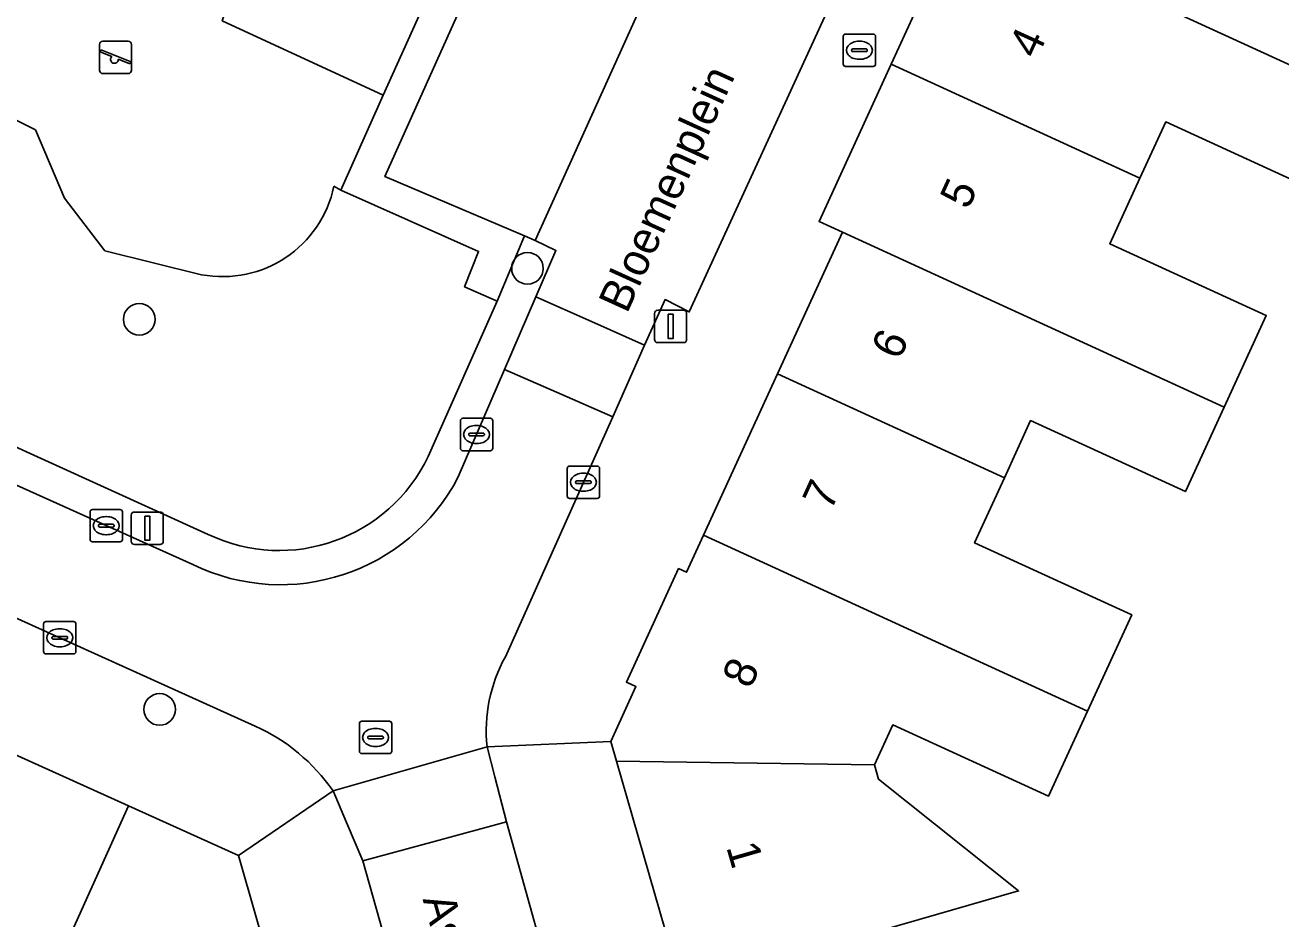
# Model space of a CAD drawing. Extents: x 161838 to 162344, y 381620 to 382160.
# Drawn here: x 162200.67 to 162239.49, y 381678.21 to 381705.84 of the extents above; entities that cross this region are included whole.
import ezdxf

# ---------------------------------------------------------------- set-up
doc = ezdxf.new("R2010")
doc.units = 0
for name, color, linetype in [('IMGEO_Boom', 7, 'Continuous'), ('IMGEO_Brandkraan', 7, 'Continuous'), ('IMGEO_Erf', 7, 'Continuous'), ('IMGEO_Groenvoorziening', 7, 'Continuous'), ('IMGEO_Kolk', 7, 'Continuous'), ('IMGEO_Lichtmast', 7, 'Continuous'), ('IMGEO_Openbare_ruimte_label', 7, 'Continuous'), ('IMGEO_Pand', 7, 'Continuous'), ('IMGEO_Pand_nummerreeks', 7, 'Continuous'), ('IMGEO_Parkeervlak_open', 7, 'Continuous'), ('IMGEO_Rijbaan_lokaal_open', 7, 'Continuous'), ('IMGEO_Rioolput', 7, 'Continuous'), ('IMGEO_Speelvoorziening', 7, 'Continuous'), ('IMGEO_Voetpad_open', 7, 'Continuous')]:
    doc.layers.add(name, color=color, linetype=linetype)

msp = doc.modelspace()

# ---------------------------------------------------------------- linework, layer by layer
at = {"layer": 'IMGEO_Boom'}
for centre in [(162216.202, 381698.32), (162204.2, 381696.744), (162204.831, 381684.684)]:
    msp.add_circle(centre, 0.489, dxfattribs=at)
at = {"layer": 'IMGEO_Brandkraan'}
for p, q in [((162225.961, 381704.637), (162225.961, 381705.489)), ((162226.036, 381705.563), (162226.888, 381705.563)), ((162226.449, 381705.343), (162226.474, 381705.343)), ((162226.962, 381705.489), (162226.962, 381704.637)), ((162226.22, 381705.057), (162226.22, 381705.069)), ((162226.658, 381705.02), (162226.26, 381705.02)), ((162226.263, 381705.106), (162226.661, 381705.106)), ((162226.704, 381705.069), (162226.704, 381705.057)), ((162226.888, 381704.563), (162226.036, 381704.563)), ((162226.472, 381704.783), (162226.447, 381704.783))]:
    msp.add_line(p, q, dxfattribs=at)
for points in [[(162225.961, 381704.637), (162225.961, 381705.489)], [(162226.036, 381705.563), (162226.888, 381705.563)], [(162226.962, 381705.489), (162226.962, 381704.637)], [(162226.888, 381704.563), (162226.036, 381704.563)]]:
    msp.add_lwpolyline(points, dxfattribs=at)
for centre, radius, start, end in [((162226.038, 381705.487), 0.0765, 91.552, 178.448), ((162226.038, 381705.487), 0.0765, 91.552, 178.448), ((162226.886, 381705.487), 0.0765, 1.552, 88.448), ((162226.886, 381705.487), 0.0765, 1.552, 88.448), ((162226.26, 381705.066), 0.0403, 85.8775, 175.7526), ((162226.257, 381705.056), 0.0366, 178.938, 274.7102), ((162226.661, 381705.063), 0.043, 264.8664, 352.4533), ((162226.665, 381705.068), 0.0386, 1.7309, 96.639), ((162226.038, 381704.639), 0.0765, 181.552, 268.448), ((162226.038, 381704.639), 0.0765, 181.552, 268.448), ((162226.886, 381704.639), 0.0765, 271.552, 358.448), ((162226.886, 381704.639), 0.0765, 271.552, 358.448)]:
    msp.add_arc(centre, radius, start, end, dxfattribs=at)
for centre, major_axis, ratio, start_param, end_param in [((162226.448, 381705.063), (-0.387, 0.002), 0.722429, 4.712389, 7.853982), ((162226.473, 381705.063), (-0.39, 0.002), 0.717154, 1.570796, 4.712389)]:
    msp.add_ellipse(centre, major_axis=major_axis, ratio=ratio, start_param=start_param, end_param=end_param, dxfattribs=at)
at = {"layer": 'IMGEO_Erf'}
msp.add_lwpolyline([(162240.677, 381700.672), (162235.93, 381702.85), (162235.13, 381701.105), (162234.201, 381699.079), (162239.037, 381696.86), (162237.74, 381694.032), (162236.54, 381691.417), (162231.754, 381693.612), (162230.944, 381691.846), (162230.021, 381689.833), (162234.878, 381687.605), (162233.512, 381684.627), (162232.306, 381681.998), (162227.494, 381684.205), (162226.929, 381682.972), (162227.057, 381682.528), (162231.383, 381679.076), (162228.305, 381678.19)], dxfattribs=at)
at = {"layer": 'IMGEO_Groenvoorziening'}
for points in [[(162173.385, 381714.496), (162173.667, 381715.053), (162174.065, 381714.873), (162174.538, 381715.935), (162191.752, 381708.101), (162191.198, 381707.111), (162198.743, 381703.712), (162200.989, 381702.599), (162201.889, 381700.486), (162203.137, 381698.864), (162206.127, 381698.125)], [(162210.217, 381700.864), (162210.427, 381700.738), (162211.743, 381703.67), (162206.767, 381705.976), (162207.657, 381708.546), (162207.765, 381708.494), (162209.106, 381711.394), (162210.353, 381713.845), (162210.951, 381715.179)], [(162206.127, 381698.125), (162203.137, 381698.864), (162201.889, 381700.486), (162200.989, 381702.599), (162198.743, 381703.712), (162195.428, 381696.339), (162194.952, 381695.269), (162206.336, 381690.092)], [(162215.261, 381697.307), (162214.258, 381697.752), (162214.691, 381698.843), (162210.427, 381700.738), (162210.217, 381700.864)], [(162213.135, 381692.508), (162215.261, 381697.307)]]:
    msp.add_lwpolyline(points, dxfattribs=at)
msp.add_lwpolyline([(162212.941, 381706.341), (162210.723, 381707.339), (162210.658, 381707.194), (162207.765, 381708.494), (162207.657, 381708.546), (162206.767, 381705.976), (162211.743, 381703.67)], close=True, dxfattribs=at)
for centre, radius, start, end in [((162206.78, 381701.574), 3.51, 259.2833, 348.3358), ((162206.78, 381701.574), 3.51, 259.2833, 348.3358), ((162208.527, 381694.7), 5.102, 244.5643, 334.5606)]:
    msp.add_arc(centre, radius, start, end, dxfattribs=at)
at = {"layer": 'IMGEO_Kolk'}
for p, q in [((162214.202, 381693.684), (162215.054, 381693.684)), ((162214.127, 381692.758), (162214.127, 381693.61)), ((162214.615, 381693.464), (162214.64, 381693.464)), ((162215.128, 381693.61), (162215.128, 381692.758)), ((162214.386, 381693.178), (162214.386, 381693.19)), ((162214.824, 381693.141), (162214.426, 381693.141)), ((162214.429, 381693.227), (162214.827, 381693.227)), ((162214.87, 381693.19), (162214.87, 381693.178)), ((162215.054, 381692.684), (162214.202, 381692.684)), ((162214.638, 381692.904), (162214.613, 381692.904)), ((162217.43, 381691.282), (162217.43, 381692.134)), ((162217.505, 381692.208), (162218.357, 381692.208)), ((162218.431, 381692.134), (162218.431, 381691.282)), ((162217.732, 381691.751), (162218.13, 381691.751)), ((162217.918, 381691.988), (162217.943, 381691.988)), ((162217.689, 381691.702), (162217.689, 381691.714)), ((162218.127, 381691.665), (162217.729, 381691.665)), ((162217.941, 381691.428), (162217.916, 381691.428)), ((162218.173, 381691.714), (162218.173, 381691.702)), ((162218.357, 381691.208), (162217.505, 381691.208)), ((162202.68, 381689.94), (162202.68, 381690.792)), ((162202.755, 381690.866), (162203.607, 381690.866)), ((162203.168, 381690.646), (162203.193, 381690.646)), ((162203.681, 381690.792), (162203.681, 381689.94)), ((162202.939, 381690.36), (162202.939, 381690.372)), ((162203.377, 381690.323), (162202.979, 381690.323)), ((162202.982, 381690.409), (162203.38, 381690.409)), ((162203.423, 381690.372), (162203.423, 381690.36)), ((162203.607, 381689.866), (162202.755, 381689.866)), ((162203.191, 381690.086), (162203.166, 381690.086)), ((162201.243, 381686.474), (162201.243, 381687.326)), ((162201.318, 381687.4), (162202.17, 381687.4)), ((162201.731, 381687.18), (162201.756, 381687.18)), ((162202.244, 381687.326), (162202.244, 381686.474)), ((162201.502, 381686.894), (162201.502, 381686.906)), ((162201.94, 381686.857), (162201.542, 381686.857)), ((162201.545, 381686.943), (162201.943, 381686.943)), ((162201.986, 381686.906), (162201.986, 381686.894)), ((162202.17, 381686.4), (162201.318, 381686.4)), ((162201.754, 381686.62), (162201.729, 381686.62))]:
    msp.add_line(p, q, dxfattribs=at)
for points in [[(162214.202, 381693.684), (162215.054, 381693.684)], [(162214.127, 381692.758), (162214.127, 381693.61)], [(162215.128, 381693.61), (162215.128, 381692.758)], [(162215.054, 381692.684), (162214.202, 381692.684)], [(162217.43, 381691.282), (162217.43, 381692.134)], [(162217.505, 381692.208), (162218.357, 381692.208)], [(162218.431, 381692.134), (162218.431, 381691.282)], [(162218.357, 381691.208), (162217.505, 381691.208)], [(162202.68, 381689.94), (162202.68, 381690.792)], [(162202.755, 381690.866), (162203.607, 381690.866)], [(162203.681, 381690.792), (162203.681, 381689.94)], [(162203.607, 381689.866), (162202.755, 381689.866)], [(162201.243, 381686.474), (162201.243, 381687.326)], [(162201.318, 381687.4), (162202.17, 381687.4)], [(162202.244, 381687.326), (162202.244, 381686.474)], [(162202.17, 381686.4), (162201.318, 381686.4)]]:
    msp.add_lwpolyline(points, dxfattribs=at)
for centre, radius, start, end in [((162214.204, 381693.608), 0.0765, 91.552, 178.448), ((162214.204, 381693.608), 0.0765, 91.552, 178.448), ((162215.052, 381693.608), 0.0765, 1.552, 88.448), ((162215.052, 381693.608), 0.0765, 1.552, 88.448), ((162214.426, 381693.187), 0.0403, 85.8775, 175.7526), ((162214.423, 381693.177), 0.0366, 178.938, 274.7102), ((162214.827, 381693.184), 0.043, 264.8664, 352.4533), ((162214.831, 381693.189), 0.0386, 1.7309, 96.639), ((162214.204, 381692.76), 0.0765, 181.552, 268.448), ((162214.204, 381692.76), 0.0765, 181.552, 268.448), ((162215.052, 381692.76), 0.0765, 271.552, 358.448), ((162215.052, 381692.76), 0.0765, 271.552, 358.448), ((162217.507, 381692.132), 0.0765, 91.552, 178.448), ((162217.507, 381692.132), 0.0765, 91.552, 178.448), ((162218.355, 381692.132), 0.0765, 1.552, 88.448), ((162218.355, 381692.132), 0.0765, 1.552, 88.448), ((162217.729, 381691.711), 0.0403, 85.8775, 175.7526), ((162218.134, 381691.713), 0.0386, 1.7309, 96.639), ((162217.726, 381691.701), 0.0366, 178.938, 274.7102), ((162218.13, 381691.708), 0.043, 264.8664, 352.4533), ((162217.507, 381691.284), 0.0765, 181.552, 268.448), ((162217.507, 381691.284), 0.0765, 181.552, 268.448), ((162218.355, 381691.284), 0.0765, 271.552, 358.448), ((162218.355, 381691.284), 0.0765, 271.552, 358.448), ((162202.757, 381690.79), 0.0765, 91.552, 178.448), ((162202.757, 381690.79), 0.0765, 91.552, 178.448), ((162203.605, 381690.79), 0.0765, 1.552, 88.448), ((162203.605, 381690.79), 0.0765, 1.552, 88.448), ((162202.979, 381690.369), 0.0403, 85.8775, 175.7526), ((162202.976, 381690.359), 0.0366, 178.938, 274.7102), ((162203.38, 381690.366), 0.043, 264.8664, 352.4533), ((162203.384, 381690.371), 0.0386, 1.7309, 96.639), ((162202.757, 381689.942), 0.0765, 181.552, 268.448), ((162202.757, 381689.942), 0.0765, 181.552, 268.448), ((162203.605, 381689.942), 0.0765, 271.552, 358.448), ((162203.605, 381689.942), 0.0765, 271.552, 358.448), ((162201.32, 381687.324), 0.0765, 91.552, 178.448), ((162201.32, 381687.324), 0.0765, 91.552, 178.448), ((162202.168, 381687.324), 0.0765, 1.552, 88.448), ((162202.168, 381687.324), 0.0765, 1.552, 88.448), ((162201.542, 381686.903), 0.0403, 85.8775, 175.7526), ((162201.539, 381686.893), 0.0366, 178.938, 274.7102), ((162201.943, 381686.9), 0.043, 264.8664, 352.4533), ((162201.947, 381686.905), 0.0386, 1.7309, 96.639), ((162201.32, 381686.476), 0.0765, 181.552, 268.448), ((162201.32, 381686.476), 0.0765, 181.552, 268.448), ((162202.168, 381686.476), 0.0765, 271.552, 358.448), ((162202.168, 381686.476), 0.0765, 271.552, 358.448)]:
    msp.add_arc(centre, radius, start, end, dxfattribs=at)
for centre, major_axis, ratio, start_param, end_param in [((162214.614, 381693.184), (-0.387, 0.002), 0.722429, 4.712389, 7.853982), ((162214.639, 381693.184), (-0.39, 0.002), 0.717154, 1.570796, 4.712389), ((162217.917, 381691.708), (-0.387, 0.002), 0.722429, 4.712389, 7.853982), ((162217.942, 381691.708), (-0.39, 0.002), 0.717154, 1.570796, 4.712389), ((162203.167, 381690.366), (-0.387, 0.002), 0.722429, 4.712389, 7.853982), ((162203.192, 381690.366), (-0.39, 0.002), 0.717154, 1.570796, 4.712389), ((162201.73, 381686.9), (-0.387, 0.002), 0.722429, 4.712389, 7.853982), ((162201.755, 381686.9), (-0.39, 0.002), 0.717154, 1.570796, 4.712389)]:
    msp.add_ellipse(centre, major_axis=major_axis, ratio=ratio, start_param=start_param, end_param=end_param, dxfattribs=at)
at = {"layer": 'IMGEO_Lichtmast'}
for p, q in [((162220.132, 381696.124), (162220.132, 381696.924)), ((162220.132, 381696.924), (162220.132, 381696.124)), ((162220.232, 381697.024), (162221.022, 381697.024)), ((162221.022, 381697.024), (162220.232, 381697.024)), ((162221.122, 381696.924), (162221.122, 381696.124)), ((162221.122, 381696.124), (162221.122, 381696.924)), ((162221.022, 381696.024), (162220.232, 381696.024)), ((162220.232, 381696.024), (162221.022, 381696.024)), ((162203.954, 381689.888), (162203.954, 381690.688)), ((162203.954, 381690.688), (162203.954, 381689.888)), ((162204.054, 381690.788), (162204.844, 381690.788)), ((162204.844, 381690.788), (162204.054, 381690.788)), ((162204.944, 381690.688), (162204.944, 381689.888)), ((162204.944, 381689.888), (162204.944, 381690.688)), ((162204.844, 381689.788), (162204.054, 381689.788)), ((162204.054, 381689.788), (162204.844, 381689.788))]:
    msp.add_line(p, q, dxfattribs=at)
for points in [[(162220.552, 381696.899), (162220.702, 381696.899), (162220.702, 381696.149), (162220.552, 381696.149), (162220.552, 381696.899)], [(162204.374, 381690.663), (162204.524, 381690.663), (162204.524, 381689.913), (162204.374, 381689.913), (162204.374, 381690.663)]]:
    msp.add_lwpolyline(points, dxfattribs=at)
for centre, start, end in [((162220.232, 381696.924), 90, 180), ((162220.232, 381696.924), 90, 180), ((162221.022, 381696.924), 0, 90), ((162221.022, 381696.924), 360, 90), ((162220.232, 381696.124), 180, 270), ((162220.232, 381696.124), 180, 270), ((162221.022, 381696.124), 270, 0), ((162221.022, 381696.124), 270, 0), ((162204.054, 381690.688), 90, 180), ((162204.054, 381690.688), 90, 180), ((162204.844, 381690.688), 0, 90), ((162204.844, 381690.688), 360, 90), ((162204.054, 381689.888), 180, 270), ((162204.054, 381689.888), 180, 270), ((162204.844, 381689.888), 270, 0), ((162204.844, 381689.888), 270, 0)]:
    msp.add_arc(centre, 0.1, start, end, dxfattribs=at)
at = {"layer": 'IMGEO_Pand'}
for points in [[(162239.218, 381710.147), (162232.239, 381713.348), (162230.236, 381708.982), (162242.011, 381703.581), (162243.225, 381706.227), (162238.429, 381708.427)], [(162230.236, 381708.982), (162229.578, 381709.284), (162227.443, 381704.63), (162235.13, 381701.105), (162235.93, 381702.85), (162240.677, 381700.672), (162241.902, 381703.343), (162242.011, 381703.581)], [(162227.443, 381704.63), (162225.216, 381699.774), (162225.943, 381699.441), (162237.74, 381694.032), (162239.037, 381696.86), (162234.201, 381699.079), (162235.13, 381701.105)], [(162225.943, 381699.441), (162223.935, 381695.062), (162230.944, 381691.846), (162231.754, 381693.612), (162236.54, 381691.417), (162237.74, 381694.032)], [(162233.512, 381684.627), (162234.878, 381687.605), (162230.021, 381689.833), (162230.944, 381691.846), (162223.935, 381695.062), (162221.645, 381690.069)], [(162218.956, 381683.081), (162226.929, 381682.972), (162227.494, 381684.205), (162232.306, 381681.998), (162233.512, 381684.627), (162221.645, 381690.069), (162221.12, 381688.925), (162220.872, 381689.039), (162219.261, 381685.528), (162219.556, 381685.393), (162218.778, 381683.698)], [(162203.869, 381681.706), (162198.726, 381684.025), (162193.693, 381672.857), (162193.523, 381672.479), (162196.236, 381671.255), (162198.461, 381676.191), (162199.554, 381675.698), (162200.911, 381675.128), (162201.019, 381675.369)], [(162227.057, 381682.528), (162226.929, 381682.972), (162218.956, 381683.081), (162220.972, 381676.079), (162228.305, 381678.19), (162231.383, 381679.076)], [(162203.869, 381681.706), (162201.019, 381675.369), (162200.911, 381675.128), (162202.284, 381670.493), (162204.645, 381671.168), (162209.452, 381672.542), (162207.271, 381680.172)]]:
    msp.add_lwpolyline(points, close=True, dxfattribs=at)
at = {"layer": 'IMGEO_Parkeervlak_open'}
msp.add_lwpolyline([(162224.366, 381716.716), (162224.029, 381716.857), (162219.646, 381718.696), (162215.94, 381710.415), (162211.796, 381701.156), (162216.112, 381699.325), (162216.443, 381699.185)], close=True, dxfattribs=at)
at = {"layer": 'IMGEO_Rijbaan_lokaal_open'}
for points in [[(162224.366, 381716.716), (162216.443, 381699.185), (162217.078, 381698.868), (162216.46, 381697.436), (162218.18, 381696.673), (162219.823, 381695.945), (162220.453, 381697.355), (162221.202, 381696.974), (162229.226, 381714.466), (162228.427, 381714.822), (162228.969, 381716.012), (162227.563, 381716.684), (162225.627, 381717.61), (162225.077, 381716.411)], [(162218.18, 381696.673), (162216.46, 381697.436), (162215.493, 381695.189), (162217.1, 381694.49), (162218.836, 381693.735), (162219.823, 381695.945)], [(162210.191, 381682.169), (162210.606, 381681.194), (162211.114, 381680.002), (162213.362, 381680.611), (162215.556, 381681.205), (162215.194, 381682.6), (162214.952, 381683.529)], [(162220.082, 381664.97), (162219.035, 381668.723), (162215.556, 381681.205), (162213.362, 381680.611), (162211.114, 381680.002), (162216.148, 381662.111), (162217.172, 381658.471), (162217.261, 381658.154), (162220.068, 381648.178), (162220.275, 381647.442), (162224.618, 381648.697), (162222.781, 381655.288), (162220.253, 381664.356)]]:
    msp.add_lwpolyline(points, close=True, dxfattribs=at)
for points in [[(162218.836, 381693.735), (162217.1, 381694.49), (162215.493, 381695.189), (162214.063, 381691.873)], [(162215.519, 381686.311), (162218.836, 381693.735)], [(162205.859, 381689.162), (162195.971, 381693.604), (162195.139, 381691.807), (162194.402, 381690.217), (162207.784, 381684.172)], [(162210.191, 381682.169), (162214.952, 381683.529)]]:
    msp.add_lwpolyline(points, dxfattribs=at)
for centre, radius, start, end in [((162208.565, 381694.743), 6.202, 244.1355, 332.4366), ((162219.662, 381684.018), 4.736, 151.0363, 185.9243), ((162205.338, 381678.785), 5.916, 34.8881, 65.5804)]:
    msp.add_arc(centre, radius, start, end, dxfattribs=at)
at = {"layer": 'IMGEO_Rioolput'}
for p, q in [((162211.005, 381683.392), (162211.005, 381684.244)), ((162211.08, 381684.318), (162211.932, 381684.318)), ((162211.493, 381684.098), (162211.518, 381684.098)), ((162212.006, 381684.244), (162212.006, 381683.392)), ((162211.264, 381683.812), (162211.264, 381683.824)), ((162211.702, 381683.775), (162211.304, 381683.775)), ((162211.307, 381683.861), (162211.705, 381683.861)), ((162211.748, 381683.824), (162211.748, 381683.812)), ((162211.932, 381683.318), (162211.08, 381683.318)), ((162211.516, 381683.538), (162211.491, 381683.538))]:
    msp.add_line(p, q, dxfattribs=at)
for points in [[(162211.005, 381683.392), (162211.005, 381684.244)], [(162211.08, 381684.318), (162211.932, 381684.318)], [(162212.006, 381684.244), (162212.006, 381683.392)], [(162211.932, 381683.318), (162211.08, 381683.318)]]:
    msp.add_lwpolyline(points, dxfattribs=at)
for centre, radius, start, end in [((162211.082, 381684.242), 0.0765, 91.552, 178.448), ((162211.082, 381684.242), 0.0765, 91.552, 178.448), ((162211.93, 381684.242), 0.0765, 1.552, 88.448), ((162211.93, 381684.242), 0.0765, 1.552, 88.448), ((162211.304, 381683.821), 0.0403, 85.8775, 175.7526), ((162211.301, 381683.811), 0.0366, 178.938, 274.7102), ((162211.705, 381683.818), 0.043, 264.8664, 352.4533), ((162211.709, 381683.823), 0.0386, 1.7309, 96.639), ((162211.082, 381683.394), 0.0765, 181.552, 268.448), ((162211.082, 381683.394), 0.0765, 181.552, 268.448), ((162211.93, 381683.394), 0.0765, 271.552, 358.448), ((162211.93, 381683.394), 0.0765, 271.552, 358.448)]:
    msp.add_arc(centre, radius, start, end, dxfattribs=at)
for centre, major_axis, ratio, start_param, end_param in [((162211.492, 381683.818), (-0.387, 0.002), 0.722429, 4.712389, 7.853982), ((162211.517, 381683.818), (-0.39, 0.002), 0.717154, 1.570796, 4.712389)]:
    msp.add_ellipse(centre, major_axis=major_axis, ratio=ratio, start_param=start_param, end_param=end_param, dxfattribs=at)
at = {"layer": 'IMGEO_Speelvoorziening'}
for p, q in [((162203.072, 381705.341), (162203.862, 381705.341)), ((162203.862, 381705.341), (162203.072, 381705.341)), ((162202.972, 381704.441), (162202.972, 381705.241)), ((162202.972, 381705.241), (162202.972, 381704.441)), ((162203.355, 381704.869), (162203.016, 381705.006)), ((162203.041, 381705.066), (162203.917, 381704.713)), ((162203.962, 381705.241), (162203.962, 381704.441)), ((162203.962, 381704.441), (162203.962, 381705.241)), ((162203.893, 381704.653), (162203.553, 381704.79)), ((162203.862, 381704.341), (162203.072, 381704.341)), ((162203.072, 381704.341), (162203.862, 381704.341))]:
    msp.add_line(p, q, dxfattribs=at)
for centre, radius, start, end in [((162203.072, 381705.241), 0.1, 90, 180), ((162203.072, 381705.241), 0.1, 90, 180), ((162203.862, 381705.241), 0.1, 0, 90), ((162203.862, 381705.241), 0.1, 360, 90), ((162203.029, 381705.036), 0.0327, 68.078, 248.078), ((162203.434, 381704.779), 0.12, 130.9928, 5.1632), ((162203.905, 381704.683), 0.0327, 248.078, 68.078), ((162203.072, 381704.441), 0.1, 180, 270), ((162203.072, 381704.441), 0.1, 180, 270), ((162203.862, 381704.441), 0.1, 270, 0), ((162203.862, 381704.441), 0.1, 270, 0)]:
    msp.add_arc(centre, radius, start, end, dxfattribs=at)
at = {"layer": 'IMGEO_Voetpad_open'}
for points in [[(162220.872, 381689.039), (162221.12, 381688.925), (162221.645, 381690.069), (162223.935, 381695.062), (162225.943, 381699.441), (162225.216, 381699.774), (162227.443, 381704.63), (162229.578, 381709.284), (162230.236, 381708.982), (162232.239, 381713.348), (162234.385, 381718.026), (162235.02, 381719.411), (162234.828, 381719.499), (162236.434, 381722.999), (162236.636, 381722.907), (162237.284, 381724.32), (162237.474, 381724.733), (162235.073, 381727.494)], [(162233.247, 381725.384), (162229.999, 381718.265), (162228.969, 381716.012), (162228.427, 381714.822), (162229.226, 381714.466), (162221.202, 381696.974), (162220.453, 381697.355), (162219.823, 381695.945), (162218.836, 381693.735), (162215.519, 381686.311)], [(162207.784, 381684.172), (162194.402, 381690.217), (162192.206, 381691.211), (162190.876, 381691.811), (162190.513, 381691.034), (162168.498, 381700.961)], [(162214.063, 381691.873), (162215.493, 381695.189), (162216.46, 381697.436), (162217.078, 381698.868), (162216.443, 381699.185), (162216.112, 381699.325), (162215.261, 381697.307), (162213.135, 381692.508)], [(162173.276, 381696.224), (162178.421, 381693.905), (162183.565, 381691.585), (162183.889, 381691.439), (162183.625, 381690.854), (162188.445, 381688.68), (162193.589, 381686.361), (162193.773, 381686.278), (162193.881, 381686.518), (162197.816, 381684.743), (162197.7, 381684.487), (162198.726, 381684.025), (162203.869, 381681.706), (162207.271, 381680.172), (162210.191, 381682.169)], [(162194.952, 381695.269), (162192.884, 381696.303), (162192.789, 381696.092), (162192.389, 381695.213), (162193.752, 381694.6), (162195.971, 381693.604), (162205.859, 381689.162)], [(162206.336, 381690.092), (162194.952, 381695.269)], [(162214.952, 381683.529), (162218.778, 381683.698), (162219.556, 381685.393), (162219.261, 381685.528), (162220.872, 381689.039)], [(162226.219, 381656.642), (162226.528, 381656.733), (162224.963, 381661.714), (162222.883, 381669.205), (162222.822, 381669.423), (162222.493, 381670.606), (162220.972, 381676.079), (162218.956, 381683.081), (162218.778, 381683.698), (162214.952, 381683.529), (162215.194, 381682.6), (162215.556, 381681.205), (162219.035, 381668.723), (162219.516, 381668.857), (162220.554, 381665.134), (162220.082, 381664.97), (162220.253, 381664.356)], [(162211.114, 381680.002), (162210.606, 381681.194), (162210.191, 381682.169), (162207.271, 381680.172), (162209.452, 381672.542), (162211.629, 381664.907), (162211.928, 381663.857), (162212.079, 381663.327), (162213.638, 381657.855), (162216.887, 381646.538), (162220.275, 381647.442), (162220.068, 381648.178)], [(162216.309, 381656.315), (162216.716, 381656.937), (162217.261, 381658.154), (162217.172, 381658.471), (162216.691, 381658.336), (162215.667, 381661.976), (162216.148, 381662.111), (162211.114, 381680.002)]]:
    msp.add_lwpolyline(points, dxfattribs=at)
msp.add_lwpolyline([(162219.163, 381720.211), (162219.083, 381720.032), (162214.978, 381710.881), (162212.941, 381706.341), (162211.743, 381703.67), (162210.427, 381700.738), (162214.691, 381698.843), (162214.258, 381697.752), (162215.261, 381697.307), (162216.112, 381699.325), (162211.796, 381701.156), (162215.94, 381710.415), (162219.646, 381718.696), (162224.029, 381716.857), (162225.066, 381718.862), (162223.911, 381719.383), (162223.428, 381718.316)], close=True, dxfattribs=at)
for centre, radius, start, end in [((162208.527, 381694.7), 5.102, 244.5643, 334.5606), ((162208.565, 381694.743), 6.202, 244.1355, 332.4366), ((162219.662, 381684.018), 4.736, 151.0363, 185.9243), ((162205.338, 381678.785), 5.916, 34.8881, 65.5804)]:
    msp.add_arc(centre, radius, start, end, dxfattribs=at)

# ---------------------------------------------------------------- texts
at = {"layer": 'IMGEO_Openbare_ruimte_label'}
for s, rotation, p in [('Bloemenplein', 65.5371, (162219.276, 381696.894)), ('Asterstraat', 285.7879, (162212.955, 381678.82))]:
    msp.add_text(s, height=1, rotation=rotation, dxfattribs=at).set_placement(p)
at = {"layer": 'IMGEO_Pand_nummerreeks'}
for s, rotation, p in [('4', 65.5005, (162231.948, 381704.766)), ('5', 65.5013, (162229.823, 381700.107)), ('6', 65.5013, (162227.7, 381695.448)), ('7', 65.5013, (162225.577, 381690.788)), ('8', 65.7719, (162223.092, 381685.289)), ('1', 286.0598, (162222.341, 381680.432))]:
    msp.add_text(s, height=1, rotation=rotation, dxfattribs=at).set_placement(p)

doc.saveas('drawing.dxf')
